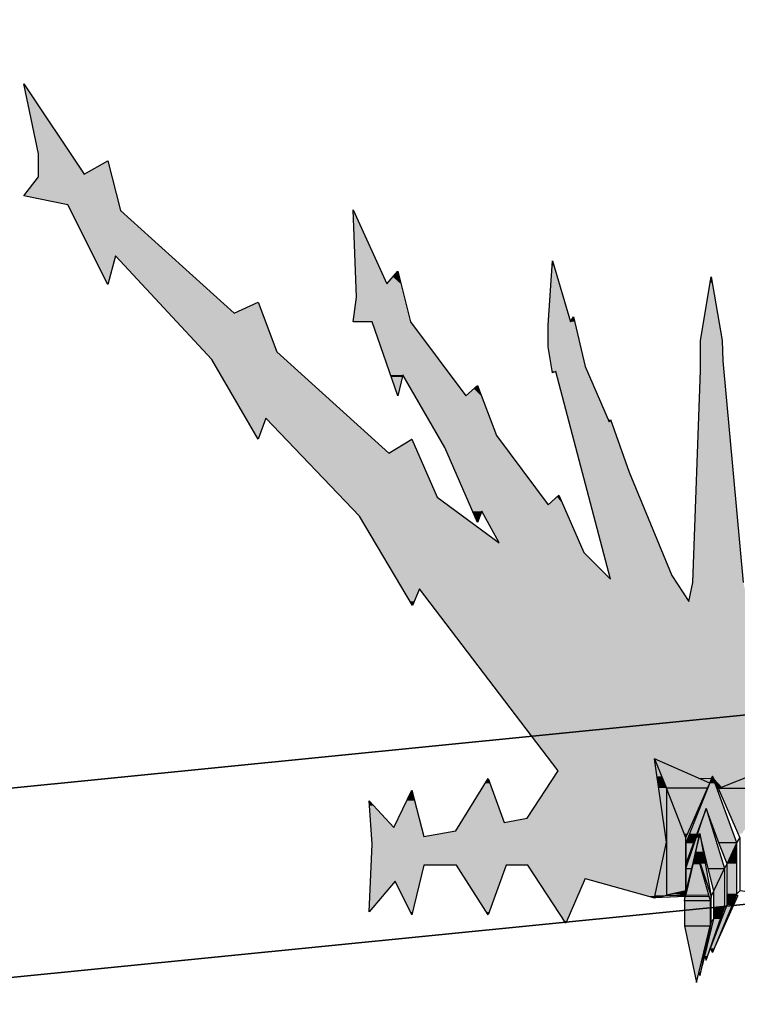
# Model space of a CAD drawing. Header units: millimetres. Extents: x 0 to 16721, y 217 to 10981.
# Tile 366 of 394: x 7850 to 7983, y 6133 to 6316. Entities that reach past the tile are written whole.
import ezdxf

# ---------------------------------------------------------------- set-up
doc = ezdxf.new("R2010")
doc.units = ezdxf.units.MM
doc.layers.add('PDF_PSS & TL', color=7, linetype='Continuous', true_color=0x7fffdf)

msp = doc.modelspace()

# ---------------------------------------------------------------- linework, layer by layer
at = {"layer": 'PDF_PSS & TL', "color": 4, "lineweight": 25}
for points in [[(9262.65, 6315.86), (8844.45, 6274.14), (8448.22, 6232.69), (8038.35, 6192.01), (7660.05, 6154.32), (7202.62, 6107.54), (6840.83, 6069.07), (6469.42, 6033.08), (6129.33, 5997.99), (5712.05, 5954.97), (5350.26, 5914.95), (4896.33, 5864.79), (4567.93, 5827.36), (4205.36, 5786.03), (3794.45, 5739.64), (3375.48, 5692.47)], [(3375.48, 5692.47), (3794.45, 5739.64), (4205.36, 5786.03), (4567.93, 5827.36), (4896.33, 5864.79), (5350.26, 5914.95), (5712.05, 5954.97), (6129.33, 5997.99), (6469.42, 6033.08), (6840.83, 6069.07), (7202.62, 6107.54), (7660.05, 6154.32), (8038.35, 6192.01), (8448.22, 6232.69), (8844.45, 6274.14), (9262.65, 6315.86)], [(9266.28, 6281.03), (8848.09, 6239.31), (8451.73, 6197.86), (8041.86, 6157.18), (7663.56, 6119.49), (7206.25, 6072.71), (6844.46, 6034.25), (6472.92, 5998.38), (6132.96, 5963.16), (5715.68, 5920.15), (5354.02, 5880.12), (4900.22, 5829.96), (4571.96, 5792.53), (4209.39, 5751.21), (3798.34, 5704.81), (3379.5, 5657.77)], [(3379.5, 5657.77), (3798.34, 5704.81), (4209.39, 5751.21), (4571.96, 5792.53), (4900.22, 5829.96), (5354.02, 5880.12), (5715.68, 5920.15), (6132.96, 5963.16), (6472.92, 5998.38), (6844.46, 6034.25), (7206.25, 6072.71), (7663.56, 6119.49), (8041.86, 6157.18), (8451.73, 6197.86), (8848.09, 6239.31), (9266.28, 6281.03)]]:
    msp.add_lwpolyline(points, dxfattribs=at)
at = {"layer": 'PDF_PSS & TL', "color": 7, "lineweight": 25}
for points in [[(7850.44, 6303.93), (7861.62, 6287.16)], [(7853.17, 6290.93), (7850.44, 6303.93)], [(7853.17, 6286.64), (7853.17, 6290.93)], [(7861.62, 6287.16), (7866.03, 6289.63)], [(7866.03, 6289.63), (7868.37, 6280.4)], [(7850.44, 6283.13), (7853.17, 6286.64)], [(7858.63, 6281.44), (7850.44, 6283.13)], [(7866.03, 6266.63), (7858.63, 6281.44)], [(7868.37, 6280.4), (7889.56, 6261.3)], [(7912.3, 6264.29), (7911.65, 6280.53)], [(7911.65, 6280.53), (7917.89, 6266.76), (7919.97, 6269.1), (7922.31, 6259.74)], [(7867.46, 6271.96), (7866.03, 6266.63)], [(7885.4, 6252.72), (7867.46, 6271.96)], [(7947.91, 6259.09), (7948.69, 6271.05)], [(7948.69, 6271.05), (7952.07, 6259.74), (7952.59, 6260.65)], [(7974.03, 6207.76), (7974.81, 6211.27), (7976.24, 6250.64), (7976.24, 6256.23), (7978.19, 6268.05), (7980.27, 6256.23), (7980.4, 6252.46), (7984.17, 6211.27)], [(7889.56, 6261.3), (7893.98, 6263.38)], [(7893.98, 6263.38), (7897.48, 6254.15)], [(7915.16, 6259.74), (7911.65, 6259.74), (7912.3, 6264.29)], [(7919.97, 6245.96), (7915.16, 6259.74)], [(7922.31, 6259.74), (7932.57, 6245.96), (7934.78, 6247.91)], [(7952.59, 6260.65), (7954.8, 6251.42)], [(7948.69, 6250.25), (7947.91, 6255.06), (7947.91, 6259.09)], [(7897.48, 6254.15), (7918.28, 6235.31)], [(7893.98, 6237.91), (7885.4, 6252.72)], [(7949.34, 6250.51), (7948.69, 6250.25)], [(7959.48, 6211.91), (7949.34, 6250.51)], [(7954.8, 6251.42), (7959.22, 6241.16), (7959.48, 6241.55), (7962.98, 6231.8), (7970.91, 6212.57)], [(7920.88, 6249.86), (7919.97, 6245.96)], [(7935.56, 6224.52), (7934.78, 6222.44), (7928.67, 6236.35), (7920.88, 6249.86)], [(7934.78, 6247.91), (7938.29, 6238.56)], [(7895.41, 6241.81), (7893.98, 6237.91)], [(7912.82, 6223.61), (7895.41, 6241.81)], [(7918.28, 6235.31), (7922.57, 6237.91)], [(7922.57, 6237.91), (7927.24, 6227.12), (7938.81, 6218.67)], [(7938.29, 6238.56), (7947.91, 6225.69)], [(7947.91, 6225.69), (7949.86, 6227.51), (7954.54, 6216.85)], [(7938.81, 6218.67), (7935.56, 6224.52)], [(7922.7, 6206.98), (7912.82, 6223.61)], [(7954.54, 6216.85), (7959.47, 6211.92)], [(7970.91, 6212.56), (7974.03, 6207.76)], [(7924, 6210.1), (7922.7, 6206.98)], [(7949.73, 6176.31), (7924, 6210.09)], [(7954.8, 6156.29), (7967.66, 6152.65), (7969.87, 6163.05), (7967.66, 6178.51)], [(7977.93, 6173.97), (7967.66, 6178.52), (7969.87, 6173.06)], [(7979.75, 6173.06), (7989.76, 6173.06), (7993.52, 6178.52), (7979.75, 6173.06), (7979.49, 6173.06)], [(7944.01, 6167.47), (7949.73, 6176.31)], [(7983, 6162.92), (7978.45, 6175.27), (7973.51, 6162.92), (7973.51, 6163.83)], [(7977.54, 6173.06), (7977.93, 6173.97), (7978.45, 6175.27), (7979.36, 6173.19), (7979.49, 6173.06), (7983.52, 6163.83)], [(7930.75, 6165.13), (7936.73, 6174.88), (7939.72, 6166.69)], [(7979.75, 6173.06), (7979.36, 6173.19)], [(7919.19, 6165.78), (7922.57, 6172.67)], [(7922.57, 6172.67), (7924.78, 6164.09)], [(7973.51, 6163.83), (7977.54, 6173.06), (7969.87, 6173.06)], [(7969.87, 6173.06), (7969.87, 6163.05)], [(7973.51, 6153.95), (7973.51, 6163.83), (7969.87, 6173.06)], [(7914.64, 6170.72), (7919.19, 6165.78)], [(7914.64, 6150.05), (7915.16, 6162.66), (7914.64, 6170.72)], [(7973.51, 6158.11), (7977.28, 6169.29), (7980.66, 6158.11)], [(7981.18, 6159.02), (7979.62, 6162.92), (7977.28, 6169.29), (7974.94, 6162.92), (7973.51, 6159.02)], [(7939.72, 6166.69), (7944.01, 6167.47)], [(7924.78, 6164.09), (7930.75, 6165.13)], [(7978.19, 6152.91), (7978.71, 6153.95), (7977.67, 6158.11), (7976.11, 6164.61), (7974.55, 6158.11), (7973.51, 6153.95), (7969.87, 6153.17)], [(7974.81, 6158.89), (7976.11, 6164.61), (7978.19, 6152.91)], [(7969.87, 6163.05), (7969.87, 6153.17)], [(7973.51, 6153.43), (7973.51, 6159.02), (7973.51, 6162.92)], [(7974.94, 6162.92), (7973.51, 6162.92)], [(7973.51, 6162.92), (7973.51, 6153.95), (7973.51, 6153.43), (7973.51, 6153.17)], [(7983, 6162.92), (7979.62, 6162.92)], [(7981.18, 6151.35), (7981.18, 6159.02), (7983, 6162.92)], [(7989.75, 6153.17), (7983.52, 6153.95), (7983, 6153.43), (7983, 6162.92), (7983.52, 6163.83), (7983.52, 6153.95)], [(7975.46, 6161.23), (7974.81, 6158.89), (7973.51, 6153.3)], [(7978.06, 6152.13), (7975.46, 6161.23), (7978.19, 6152.91)], [(7924.78, 6158.76), (7922.57, 6149.53), (7919.45, 6155.77)], [(7930.88, 6158.76), (7924.78, 6158.76)], [(7936.73, 6149.53), (7930.88, 6158.76)], [(7940.11, 6158.76), (7936.73, 6149.53)], [(7944.14, 6158.76), (7940.11, 6158.76)], [(7951.16, 6147.97), (7944.14, 6158.76)], [(7973.51, 6159.02), (7973.51, 6158.11), (7974.55, 6158.11)], [(7980.66, 6158.11), (7981.18, 6159.02)], [(7973.51, 6153.43), (7973.51, 6153.95), (7973.51, 6158.11), (7973.51, 6153.17)], [(7977.67, 6158.11), (7980.66, 6158.11)], [(7980.66, 6150.96), (7978.71, 6148.75), (7978.71, 6153.95), (7980.66, 6158.11)], [(7980.66, 6158.11), (7980.66, 6150.96), (7981.18, 6151.35)], [(7919.45, 6155.77), (7914.64, 6150.05)], [(7954.8, 6156.29), (7951.16, 6147.98)], [(7967.66, 6152.65), (7969.87, 6153.17), (7973.51, 6153.17), (7973.51, 6153.43)], [(7973.25, 6152.13), (7973.38, 6152.91), (7973.51, 6152.91), (7973.51, 6153.17)], [(7973.51, 6153.95), (7973.51, 6153.3), (7973.51, 6153.95)], [(7973.51, 6153.43), (7973.51, 6153.43)], [(7973.51, 6153.3), (7973.51, 6153.17)], [(7973.51, 6153.17), (7973.51, 6153.17)], [(7983, 6153.43), (7978.45, 6142.52), (7978.06, 6143.3)], [(7978.45, 6142.52), (7983.13, 6153.04), (7983.13, 6153.17)], [(7981.18, 6151.35), (7983, 6153.43)], [(7973.51, 6152.91), (7967.66, 6152.65)], [(7973.38, 6152.91), (7967.66, 6152.65)], [(7978.06, 6147.46), (7978.06, 6152.13), (7973.25, 6152.13), (7973.25, 6147.46), (7978.06, 6147.46), (7978.19, 6148.23), (7978.19, 6152.91), (7978.06, 6152.13)], [(7977.28, 6141.09), (7978.06, 6143.3), (7981.18, 6151.35)], [(7977.02, 6141.87), (7977.28, 6141.09), (7980.66, 6150.96)], [(7975.46, 6136.93), (7975.98, 6139.01), (7978.19, 6148.23)], [(7976.11, 6138.23), (7977.02, 6141.87), (7978.71, 6148.75), (7978.19, 6148.23), (7976.11, 6138.23), (7975.98, 6139.01)], [(7973.25, 6147.46), (7975.46, 6136.93), (7978.06, 6147.46)]]:
    msp.add_lwpolyline(points, dxfattribs=at)
at = {"layer": 'PDF_PSS & TL', "lineweight": 0}
for points in [[(7866.68, 6287.16), (7866.03, 6289.63)], [(7922.57, 6237.91), (7922.44, 6237.91)], [(7978.32, 6174.88), (7975.85, 6174.88)]]:
    msp.add_lwpolyline(points, close=True, dxfattribs=at)
at = {"layer": 'PDF_PSS & TL', "color": 46, "lineweight": 0, "true_color": 0x725600}
for points in [[(7969.87, 6163.05), (7969.87, 6162.92)], [(7969.87, 6153.17), (7969.87, 6162.92)], [(7969.87, 6153.17), (7970, 6153.17)], [(7973.51, 6153.17), (7970, 6153.17)], [(7977.67, 6153.17), (7973.51, 6153.17)], [(7978.19, 6153.17), (7978.19, 6152.91)], [(7977.8, 6152.91), (7973.51, 6152.91)]]:
    msp.add_lwpolyline(points, close=True, dxfattribs=at)
at = {"layer": 'PDF_PSS & TL', "transparency": 33554559}
for points in [[(7850.44, 6303.93), (7853.43, 6299.38), (7851.35, 6299.38)], [(7853.43, 6299.38), (7851.35, 6299.38), (7859.15, 6290.93)], [(7851.35, 6299.38), (7859.15, 6290.93), (7853.17, 6290.93)], [(7859.15, 6290.93), (7853.17, 6290.93), (7861.62, 6287.16)], [(7853.17, 6290.93), (7861.62, 6287.16), (7853.17, 6287.16)], [(7866.03, 6289.63), (7866.68, 6287.16), (7861.62, 6287.16)], [(7853.17, 6286.64), (7867.72, 6283.13), (7850.44, 6283.13)], [(7866.68, 6287.16), (7853.17, 6287.16), (7866.81, 6286.64)], [(7853.17, 6287.16), (7866.81, 6286.64), (7853.17, 6286.64)], [(7866.81, 6286.64), (7853.17, 6286.64), (7867.72, 6283.13)], [(7867.72, 6283.13), (7850.44, 6283.13), (7868.11, 6281.44)], [(7850.44, 6283.13), (7868.11, 6281.44), (7858.63, 6281.44)], [(7868.11, 6281.44), (7858.63, 6281.44), (7868.37, 6280.4)], [(7858.63, 6281.44), (7868.37, 6280.4), (7859.15, 6280.4)], [(7868.37, 6280.4), (7859.15, 6280.4), (7877.73, 6271.96)], [(7859.15, 6280.4), (7877.73, 6271.96), (7863.44, 6271.96)], [(7911.65, 6280.53), (7911.78, 6280.4), (7911.65, 6280.4)], [(7911.78, 6280.4), (7911.65, 6280.4), (7917.89, 6266.76)], [(7911.65, 6280.4), (7917.89, 6266.76), (7912.17, 6266.76)], [(7867.46, 6271.96), (7863.44, 6271.96), (7867.2, 6271.05)], [(7863.44, 6271.96), (7867.2, 6271.05), (7863.83, 6271.05)], [(7877.73, 6271.96), (7867.46, 6271.96), (7878.64, 6271.05)], [(7867.46, 6271.96), (7878.64, 6271.05), (7868.24, 6271.05)], [(7867.2, 6271.05), (7863.83, 6271.05), (7866.16, 6266.76)], [(7863.83, 6271.05), (7866.16, 6266.76), (7866.03, 6266.76)], [(7878.64, 6271.05), (7868.24, 6271.05), (7889.56, 6261.3)], [(7868.24, 6271.05), (7889.56, 6261.3), (7877.47, 6261.3)], [(7948.69, 6270.14), (7952.07, 6259.74), (7947.91, 6259.74)], [(7948.69, 6271.05), (7949.08, 6270.14), (7948.69, 6270.14)], [(7949.08, 6270.14), (7948.69, 6270.14), (7952.07, 6259.74)], [(7919.97, 6269.1), (7920.23, 6268.06), (7919.06, 6268.06)], [(7866.03, 6266.76), (7866.16, 6266.76), (7866.03, 6266.63)], [(7920.49, 6266.76), (7912.17, 6266.76), (7921.14, 6264.29)], [(7912.17, 6266.76), (7921.14, 6264.29), (7912.3, 6264.29)], [(7919.06, 6268.06), (7920.49, 6266.76), (7917.89, 6266.76)], [(7920.23, 6268.06), (7919.06, 6268.06), (7920.49, 6266.76)], [(7978.06, 6267.02), (7980.27, 6256.23), (7976.24, 6256.23)], [(7978.19, 6268.06), (7978.32, 6267.02), (7978.06, 6267.02)], [(7978.32, 6267.02), (7978.06, 6267.02), (7980.27, 6256.23)], [(7893.98, 6263.38), (7894.63, 6261.82), (7890.73, 6261.82)], [(7912.3, 6264.29), (7922.31, 6259.74), (7911.65, 6259.74)], [(7921.14, 6264.29), (7912.3, 6264.29), (7922.31, 6259.74)], [(7894.76, 6261.3), (7877.47, 6261.3), (7897.48, 6254.15)], [(7877.47, 6261.3), (7897.48, 6254.15), (7884.1, 6254.15)], [(7890.73, 6261.82), (7894.76, 6261.3), (7889.56, 6261.3)], [(7894.63, 6261.82), (7890.73, 6261.82), (7894.76, 6261.3)], [(7922.31, 6259.74), (7915.16, 6259.74), (7929.71, 6249.86)], [(7915.16, 6259.74), (7929.71, 6249.86), (7918.67, 6249.86)], [(7952.85, 6259.74), (7947.91, 6259.74), (7952.98, 6259.09)], [(7947.91, 6259.74), (7952.98, 6259.09), (7947.91, 6259.09)], [(7952.2, 6259.87), (7952.85, 6259.74), (7952.07, 6259.74)], [(7952.59, 6260.65), (7952.72, 6259.87), (7952.2, 6259.87)], [(7952.72, 6259.87), (7952.2, 6259.87), (7952.85, 6259.74)], [(7952.98, 6259.09), (7947.91, 6259.09), (7954.02, 6255.06)], [(7947.91, 6259.09), (7954.02, 6255.06), (7947.91, 6255.06)], [(7980.27, 6256.23), (7976.24, 6256.23), (7980.4, 6252.46)], [(7976.24, 6256.23), (7980.4, 6252.46), (7976.24, 6252.46)], [(7897.48, 6254.15), (7884.1, 6254.15), (7899.04, 6252.72)], [(7884.1, 6254.15), (7899.04, 6252.72), (7885.4, 6252.72)], [(7954.02, 6255.06), (7947.91, 6255.06), (7954.8, 6251.42)], [(7947.91, 6255.06), (7954.8, 6251.42), (7948.56, 6251.42)], [(7899.04, 6252.72), (7885.4, 6252.72), (7911, 6241.81)], [(7885.4, 6252.72), (7911, 6241.81), (7891.64, 6241.81)], [(7980.4, 6252.46), (7976.24, 6252.46), (7980.53, 6250.64)], [(7976.24, 6252.46), (7980.53, 6250.64), (7976.24, 6250.64)], [(7954.8, 6251.42), (7948.56, 6251.42), (7955.32, 6250.51)], [(7948.56, 6251.42), (7955.32, 6250.51), (7948.69, 6250.51)], [(7949.34, 6250.51), (7948.69, 6250.51), (7949.08, 6250.38)], [(7948.69, 6250.51), (7949.08, 6250.38), (7948.69, 6250.38)], [(7948.69, 6250.38), (7949.08, 6250.38), (7948.69, 6250.25)], [(7955.32, 6250.51), (7949.34, 6250.51), (7955.32, 6250.38)], [(7949.34, 6250.51), (7955.32, 6250.38), (7949.47, 6250.38)], [(7955.32, 6250.38), (7949.47, 6250.38), (7959.22, 6241.16)], [(7949.47, 6250.38), (7959.22, 6241.16), (7951.81, 6241.16)], [(7976.24, 6250.64), (7984.17, 6211.27), (7974.81, 6211.27)], [(7980.53, 6250.64), (7976.24, 6250.64), (7984.17, 6211.27)], [(7920.88, 6249.86), (7918.67, 6249.86), (7920.88, 6249.47)], [(7918.67, 6249.86), (7920.88, 6249.47), (7918.8, 6249.47)], [(7919.97, 6245.96), (7919.97, 6245.96), (7918.8, 6249.47)], [(7919.97, 6245.96), (7918.8, 6249.47), (7920.88, 6249.47)], [(7929.71, 6249.86), (7920.88, 6249.86), (7929.97, 6249.47)], [(7920.88, 6249.86), (7929.97, 6249.47), (7921.14, 6249.47)], [(7929.97, 6249.47), (7921.14, 6249.47), (7932.57, 6245.96)], [(7921.14, 6249.47), (7932.57, 6245.96), (7923.09, 6245.96)], [(7934.13, 6247.26), (7935.43, 6245.96), (7932.57, 6245.96)], [(7934.78, 6247.91), (7935.04, 6247.26), (7934.13, 6247.26)], [(7935.04, 6247.26), (7934.13, 6247.26), (7935.43, 6245.96)], [(7935.43, 6245.96), (7923.09, 6245.96), (7938.29, 6238.56)], [(7923.09, 6245.96), (7938.29, 6238.56), (7927.38, 6238.56)], [(7895.41, 6241.81), (7891.64, 6241.81), (7895.28, 6241.55)], [(7891.64, 6241.81), (7895.28, 6241.55), (7891.9, 6241.55)], [(7893.98, 6237.91), (7893.98, 6237.91), (7891.9, 6241.55)], [(7893.98, 6237.91), (7891.9, 6241.55), (7895.28, 6241.55)], [(7911, 6241.81), (7895.41, 6241.81), (7911.52, 6241.55)], [(7895.41, 6241.81), (7911.52, 6241.55), (7895.8, 6241.55)], [(7911.52, 6241.55), (7895.8, 6241.55), (7918.28, 6235.31)], [(7895.8, 6241.55), (7918.28, 6235.31), (7901.64, 6235.31)], [(7959.61, 6241.16), (7951.81, 6241.16), (7962.98, 6231.8)], [(7951.81, 6241.16), (7962.98, 6231.8), (7954.28, 6231.8)], [(7959.48, 6241.55), (7959.61, 6241.16), (7959.22, 6241.16)], [(7922.44, 6237.91), (7923.74, 6235.31), (7918.28, 6235.31)], [(7922.7, 6237.91), (7922.44, 6237.91), (7923.74, 6235.31)], [(7938.29, 6238.56), (7927.38, 6238.56), (7939.85, 6236.35)], [(7927.38, 6238.56), (7939.85, 6236.35), (7928.68, 6236.35)], [(7939.85, 6236.35), (7928.68, 6236.35), (7947.91, 6225.69)], [(7928.68, 6236.35), (7947.91, 6225.69), (7933.35, 6225.69)], [(7923.74, 6235.31), (7901.64, 6235.31), (7927.25, 6227.12)], [(7901.64, 6235.31), (7927.25, 6227.12), (7909.44, 6227.12)], [(7962.98, 6231.8), (7954.28, 6231.8), (7970.91, 6212.57)], [(7954.28, 6231.8), (7970.91, 6212.57), (7959.34, 6212.57)], [(7927.24, 6227.12), (7909.44, 6227.12), (7932.05, 6223.61)], [(7909.44, 6227.12), (7932.05, 6223.61), (7912.82, 6223.61)], [(7949.6, 6227.12), (7950.77, 6225.69), (7947.91, 6225.69)], [(7949.86, 6227.51), (7950.12, 6227.12), (7949.6, 6227.12)], [(7950.12, 6227.12), (7949.6, 6227.12), (7950.77, 6225.69)], [(7950.77, 6225.69), (7933.35, 6225.69), (7951.29, 6224.52)], [(7933.35, 6225.69), (7951.29, 6224.52), (7933.87, 6224.52)], [(7935.56, 6224.52), (7933.87, 6224.52), (7935.17, 6223.61)], [(7933.87, 6224.52), (7935.17, 6223.61), (7934.26, 6223.61)], [(7951.29, 6224.52), (7935.56, 6224.52), (7951.55, 6223.61)], [(7935.56, 6224.52), (7951.55, 6223.61), (7935.95, 6223.61)], [(7932.05, 6223.61), (7912.82, 6223.61), (7938.81, 6218.67)], [(7912.82, 6223.61), (7938.81, 6218.67), (7915.81, 6218.67)], [(7934.26, 6223.61), (7935.17, 6223.61), (7934.78, 6222.44)], [(7951.55, 6223.61), (7935.95, 6223.61), (7953.76, 6218.67)], [(7935.95, 6223.61), (7953.76, 6218.67), (7938.81, 6218.67)], [(7953.76, 6218.67), (7915.81, 6218.67), (7954.54, 6216.85)], [(7915.81, 6218.67), (7954.54, 6216.85), (7916.85, 6216.85)], [(7954.54, 6216.85), (7916.85, 6216.85), (7959.47, 6211.92)], [(7916.85, 6216.85), (7959.47, 6211.92), (7919.71, 6211.92)], [(7971.43, 6211.91), (7919.71, 6211.91), (7972.6, 6210.1)], [(7919.71, 6211.91), (7972.6, 6210.1), (7920.88, 6210.1)], [(7970.91, 6212.56), (7959.35, 6212.56), (7971.43, 6211.92)], [(7959.35, 6212.56), (7971.43, 6211.92), (7959.48, 6211.92)], [(7924, 6210.1), (7920.88, 6210.1), (7923.09, 6207.76)], [(7920.88, 6210.1), (7923.09, 6207.76), (7922.18, 6207.76)], [(7972.6, 6210.1), (7924, 6210.1), (7974.03, 6207.76)], [(7924, 6210.1), (7974.03, 6207.76), (7925.82, 6207.76)], [(7974.81, 6211.27), (7985.08, 6207.76), (7974.03, 6207.76)], [(7984.17, 6211.27), (7974.81, 6211.27), (7985.08, 6207.76)], [(7923.09, 6207.76), (7922.18, 6207.76), (7922.7, 6206.98)], [(7922.18, 6207.76), (7923.09, 6207.76), (7923.09, 6207.76)], [(7923.09, 6207.76), (7923.09, 6207.76), (7922.18, 6207.76)], [(7925.82, 6207.76), (7985.07, 6207.76), (7985.07, 6207.76)], [(7985.07, 6207.76), (7985.07, 6207.76), (7925.82, 6207.76)], [(8056.29, 6207.76), (7925.82, 6207.76), (8022.9, 6178.52)], [(7925.82, 6207.76), (8022.9, 6178.52), (7948.04, 6178.52)], [(7967.66, 6178.52), (7948.04, 6178.52), (7968.05, 6176.31)], [(7948.04, 6178.52), (7968.05, 6176.31), (7949.73, 6176.31)], [(7993.52, 6178.52), (7967.66, 6178.52), (7985.47, 6175.27)], [(7967.66, 6178.52), (7985.47, 6175.27), (7974.81, 6175.27)], [(7949.73, 6176.31), (7969.22, 6167.47), (7944.01, 6167.47)], [(7968.05, 6176.31), (7949.73, 6176.31), (7969.22, 6167.47)], [(7978.45, 6175.27), (7974.81, 6175.27), (7978.32, 6174.88)], [(7974.81, 6175.27), (7978.32, 6174.88), (7975.85, 6174.88)], [(7985.47, 6175.27), (7978.45, 6175.27), (7984.3, 6174.88)], [(7978.45, 6175.27), (7984.3, 6174.88), (7978.71, 6174.88)], [(7936.08, 6173.97), (7939.72, 6166.69), (7931.66, 6166.69)], [(7936.73, 6174.88), (7937.12, 6173.97), (7936.08, 6173.97)], [(7937.12, 6173.97), (7936.08, 6173.97), (7939.72, 6166.69)], [(7978.32, 6174.88), (7978.32, 6174.88), (7975.85, 6174.88)], [(7975.85, 6174.88), (7978.32, 6174.88), (7977.93, 6173.97)], [(7978.71, 6174.88), (7979.36, 6173.19), (7980.27, 6173.19)], [(7978.71, 6174.88), (7984.3, 6174.88), (7980.27, 6173.19)], [(7979.36, 6173.19), (7980.27, 6173.19), (7979.75, 6173.06)], [(7922.57, 6172.67), (7923.09, 6170.72), (7921.66, 6170.72)], [(7914.64, 6170.72), (7915.55, 6169.81), (7914.77, 6169.81)], [(7915.55, 6169.81), (7914.77, 6169.81), (7919.19, 6165.78)], [(7914.77, 6169.81), (7919.19, 6165.78), (7914.9, 6165.78)], [(7921.66, 6170.72), (7924.26, 6165.78), (7919.19, 6165.78)], [(7923.09, 6170.72), (7921.66, 6170.72), (7924.26, 6165.78)], [(7931.67, 6166.69), (7969.61, 6165.13), (7930.76, 6165.13)], [(7969.35, 6166.69), (7931.67, 6166.69), (7969.61, 6165.13)], [(7944.01, 6167.47), (7969.35, 6166.69), (7939.72, 6166.69)], [(7969.22, 6167.47), (7944.01, 6167.47), (7969.35, 6166.69)], [(7924.26, 6165.78), (7914.9, 6165.78), (7924.78, 6164.09)], [(7914.9, 6165.78), (7924.78, 6164.09), (7915.03, 6164.09)], [(7969.74, 6164.09), (7915.03, 6164.09), (7969.87, 6163.05)], [(7915.03, 6164.09), (7969.87, 6163.05), (7915.03, 6163.05)], [(7930.76, 6165.13), (7969.74, 6164.09), (7924.78, 6164.09)], [(7969.61, 6165.13), (7930.76, 6165.13), (7969.74, 6164.09)], [(7915.16, 6162.66), (7968.96, 6158.76), (7914.9, 6158.76)], [(7969.87, 6163.05), (7915.03, 6163.05), (7969.74, 6162.66)], [(7915.03, 6163.05), (7969.74, 6162.66), (7915.16, 6162.66)], [(7969.74, 6162.66), (7915.16, 6162.66), (7968.96, 6158.76)], [(7924.78, 6158.76), (7914.9, 6158.76), (7924.13, 6155.77)], [(7914.9, 6158.76), (7924.13, 6155.77), (7914.9, 6155.77)], [(7930.88, 6158.76), (7936.34, 6150.05), (7936.99, 6150.05)], [(7930.88, 6158.76), (7940.11, 6158.76), (7936.99, 6150.05)], [(7968.96, 6158.76), (7944.14, 6158.76), (7968.44, 6156.29)], [(7944.14, 6158.76), (7968.44, 6156.29), (7945.7, 6156.29)], [(7914.9, 6155.77), (7918.41, 6154.47), (7914.77, 6154.47)], [(7919.45, 6155.77), (7914.9, 6155.77), (7918.41, 6154.47)], [(7924.13, 6155.77), (7919.45, 6155.77), (7923.74, 6154.47)], [(7919.45, 6155.77), (7923.74, 6154.47), (7920.1, 6154.47)], [(7954.8, 6156.29), (7945.7, 6156.29), (7954.54, 6155.77)], [(7945.7, 6156.29), (7954.54, 6155.77), (7946.09, 6155.77)], [(7954.54, 6155.77), (7946.09, 6155.77), (7951.42, 6148.37)], [(7946.09, 6155.77), (7951.42, 6148.37), (7950.9, 6148.37)], [(7968.44, 6156.29), (7954.8, 6156.29), (7968.31, 6155.77)], [(7954.8, 6156.29), (7968.31, 6155.77), (7956.88, 6155.77)], [(7968.31, 6155.77), (7956.88, 6155.77), (7967.79, 6153.04)], [(7956.88, 6155.77), (7967.79, 6153.04), (7966.49, 6153.04)], [(7914.77, 6154.47), (7915.03, 6150.44), (7914.64, 6150.44)], [(7918.41, 6154.47), (7914.77, 6154.47), (7915.03, 6150.44)], [(7923.74, 6154.47), (7920.1, 6154.47), (7922.7, 6150.05)], [(7920.1, 6154.47), (7922.7, 6150.05), (7922.31, 6150.05)], [(7966.49, 6153.04), (7967.79, 6153.04), (7967.66, 6152.65)], [(7914.64, 6150.44), (7915.03, 6150.44), (7914.64, 6150.05)], [(7922.31, 6150.05), (7922.7, 6150.05), (7922.57, 6149.53)], [(7936.34, 6150.05), (7936.99, 6150.05), (7936.73, 6149.53)], [(7950.9, 6148.37), (7951.42, 6148.37), (7951.16, 6147.98)]]:
    msp.add_solid(points, dxfattribs=at)
at = {"layer": 'PDF_PSS & TL', "color": 46, "true_color": 0x725600, "transparency": 33554559}
for points in [[(7974.81, 6175.27), (7967.66, 6178.52), (7968.96, 6175.27)], [(7967.66, 6178.52), (7968.96, 6175.27), (7968.18, 6175.27)], [(7968.96, 6175.27), (7968.18, 6175.27), (7969.87, 6173.06)], [(7968.18, 6175.27), (7969.87, 6173.06), (7968.44, 6173.06)], [(7974.81, 6175.27), (7968.96, 6175.27), (7977.93, 6173.97)], [(7968.96, 6175.27), (7977.93, 6173.97), (7969.48, 6173.97)], [(7978.45, 6175.27), (7978.97, 6173.97), (7977.93, 6173.97)], [(7985.47, 6175.27), (7989.76, 6173.06), (7979.75, 6173.06)], [(7977.93, 6173.97), (7969.48, 6173.97), (7977.54, 6173.06)], [(7969.48, 6173.97), (7977.54, 6173.06), (7969.87, 6173.06)], [(7977.93, 6173.97), (7980.66, 6169.29), (7976.11, 6169.29)], [(7978.97, 6173.97), (7977.93, 6173.97), (7980.66, 6169.29)], [(7969.87, 6173.06), (7968.44, 6173.06), (7969.87, 6163.83)], [(7968.44, 6173.06), (7969.87, 6163.83), (7969.74, 6163.83)], [(7969.87, 6173.06), (7971.3, 6169.29), (7969.87, 6169.29)], [(7977.54, 6173.06), (7969.87, 6173.06), (7973.77, 6164.61)], [(7969.87, 6173.06), (7973.77, 6164.61), (7973.25, 6164.61)], [(7989.76, 6173.06), (7979.49, 6173.06), (7987.16, 6169.29)], [(7979.49, 6173.06), (7987.16, 6169.29), (7981.05, 6169.29)], [(7971.3, 6169.29), (7969.87, 6169.29), (7973.51, 6163.83)], [(7969.87, 6169.29), (7973.51, 6163.83), (7969.87, 6163.83)], [(7976.11, 6169.29), (7975.59, 6164.61), (7974.16, 6164.61)], [(7977.28, 6169.29), (7976.11, 6169.29), (7975.59, 6164.61)], [(7977.28, 6169.29), (7978.71, 6164.61), (7975.72, 6164.61)], [(7980.66, 6169.29), (7977.28, 6169.29), (7982.48, 6164.61)], [(7977.28, 6169.29), (7982.48, 6164.61), (7979.1, 6164.61)], [(7987.16, 6169.29), (7981.05, 6169.29), (7983.91, 6164.61)], [(7981.05, 6169.29), (7983.91, 6164.61), (7983.13, 6164.61)], [(7973.25, 6164.61), (7973.77, 6164.61), (7973.51, 6163.83)], [(7974.16, 6164.61), (7974.94, 6162.92), (7973.51, 6162.92)], [(7975.59, 6164.61), (7974.16, 6164.61), (7974.94, 6162.92)], [(7975.72, 6164.61), (7975.98, 6163.83), (7975.46, 6163.83)], [(7976.11, 6164.61), (7975.72, 6164.61), (7975.98, 6163.83)], [(7976.11, 6164.61), (7976.24, 6163.83), (7975.98, 6163.83)], [(7978.71, 6164.61), (7976.11, 6164.61), (7978.97, 6163.83)], [(7976.11, 6164.61), (7978.97, 6163.83), (7976.24, 6163.83)], [(7982.48, 6164.61), (7979.1, 6164.61), (7983, 6162.92)], [(7979.1, 6164.61), (7983, 6162.92), (7979.62, 6162.92)], [(7969.87, 6162.92), (7969.87, 6153.17), (7967.79, 6153.17)], [(7969.74, 6163.83), (7969.87, 6163.83), (7969.87, 6163.05)], [(7973.51, 6163.83), (7969.87, 6163.83), (7973.51, 6163.05)], [(7969.87, 6163.83), (7973.51, 6163.05), (7969.87, 6163.05)], [(7973.51, 6163.05), (7969.87, 6163.05), (7973.51, 6153.95)], [(7969.87, 6163.05), (7973.51, 6153.95), (7969.87, 6153.95)], [(7975.46, 6163.83), (7974.55, 6158.11), (7973.51, 6158.11)], [(7973.51, 6162.92), (7974.94, 6162.92), (7973.51, 6159.02)], [(7975.98, 6163.83), (7975.46, 6163.83), (7974.55, 6158.11)], [(7975.98, 6163.83), (7976.76, 6161.23), (7975.33, 6161.23)], [(7976.24, 6163.83), (7975.98, 6163.83), (7976.76, 6161.23)], [(7976.24, 6163.83), (7977.67, 6158.11), (7980.66, 6158.11)], [(7976.24, 6163.83), (7978.97, 6163.83), (7980.66, 6158.11)], [(7979.62, 6162.92), (7983, 6162.92), (7981.18, 6159.02)], [(7983, 6162.92), (7983, 6161.23), (7982.22, 6161.23)], [(7975.46, 6161.23), (7975.98, 6159.02), (7974.94, 6159.02)], [(7974.94, 6159.02), (7974.94, 6159.02), (7975.33, 6161.23)], [(7974.94, 6159.02), (7975.33, 6161.23), (7975.46, 6161.23)], [(7976.76, 6161.23), (7975.46, 6161.23), (7977.15, 6159.02)], [(7975.46, 6161.23), (7977.15, 6159.02), (7976.11, 6159.02)], [(7982.22, 6161.23), (7983, 6159.02), (7981.18, 6159.02)], [(7983, 6161.23), (7982.22, 6161.23), (7983, 6159.02)], [(7974.81, 6158.89), (7977.67, 6153.3), (7973.51, 6153.3)], [(7974.94, 6159.02), (7974.81, 6158.89), (7974.81, 6158.89)], [(7974.94, 6159.02), (7976.11, 6158.89), (7974.81, 6158.89)], [(7976.11, 6158.89), (7974.81, 6158.89), (7977.67, 6153.3)], [(7975.98, 6159.02), (7974.94, 6159.02), (7976.11, 6158.89)], [(7978.19, 6153.17), (7978.19, 6153.17), (7976.11, 6159.02)], [(7978.19, 6153.17), (7976.11, 6159.02), (7977.15, 6159.02)], [(7983, 6159.02), (7981.18, 6159.02), (7983, 6153.43)], [(7981.18, 6159.02), (7983, 6153.43), (7981.18, 6153.43)], [(7973.51, 6158.11), (7974.55, 6158.11), (7973.51, 6153.95)], [(7977.67, 6158.11), (7980.66, 6158.11), (7978.71, 6153.95)], [(7980.66, 6158.11), (7978.71, 6153.95), (7980.66, 6153.95)], [(7967.79, 6153.17), (7969.87, 6153.17), (7969.87, 6153.17)], [(7969.87, 6153.17), (7969.87, 6153.17), (7967.79, 6153.17)], [(7969.87, 6153.17), (7967.79, 6153.17), (7968.57, 6152.91)], [(7967.79, 6153.17), (7968.57, 6152.91), (7967.79, 6152.91)], [(7969.87, 6153.17), (7973.51, 6152.91), (7968.7, 6152.91)], [(7973.51, 6153.95), (7969.87, 6153.95), (7970, 6153.17)], [(7969.87, 6153.95), (7970, 6153.17), (7969.87, 6153.17)], [(7970, 6153.17), (7973.51, 6153.17), (7969.87, 6153.17)], [(7973.51, 6153.17), (7969.87, 6153.17), (7973.51, 6152.91)], [(7971.3, 6153.43), (7973.51, 6153.17), (7970, 6153.17)], [(7973.51, 6153.95), (7973.51, 6153.43), (7971.3, 6153.43)], [(7973.51, 6153.43), (7971.3, 6153.43), (7973.51, 6153.17)], [(7977.67, 6153.3), (7973.51, 6153.3), (7977.67, 6153.17)], [(7973.51, 6153.3), (7977.67, 6153.17), (7973.51, 6153.17)], [(7973.51, 6153.17), (7977.67, 6153.17), (7977.67, 6153.17)], [(7973.51, 6153.17), (7977.67, 6153.17), (7977.67, 6153.17)], [(7977.67, 6153.17), (7977.67, 6153.17), (7973.51, 6153.17)], [(7973.51, 6153.17), (7977.67, 6153.17), (7977.67, 6153.17)], [(7977.67, 6153.17), (7977.67, 6153.17), (7973.51, 6153.17)], [(7977.67, 6153.17), (7973.51, 6153.17), (7977.8, 6152.91)], [(7973.51, 6153.17), (7977.8, 6152.91), (7973.51, 6152.91)], [(7978.71, 6153.95), (7978.71, 6150.96), (7980.66, 6150.96)], [(7978.71, 6153.95), (7980.66, 6153.95), (7980.66, 6150.96)], [(7981.18, 6153.43), (7981.18, 6152.13), (7981.83, 6152.13)], [(7981.18, 6153.43), (7983, 6153.43), (7981.83, 6152.13)], [(7982.74, 6153.17), (7982.22, 6151.35), (7981.18, 6151.35)], [(7982.87, 6153.17), (7982.74, 6153.17), (7982.22, 6151.35)], [(7983, 6153.43), (7982.87, 6153.17), (7982.74, 6153.17)], [(7968.7, 6152.91), (7973.51, 6152.91), (7967.66, 6152.65)], [(7967.79, 6152.91), (7968.57, 6152.91), (7967.66, 6152.65)], [(7973.38, 6152.91), (7978.06, 6152.13), (7973.25, 6152.13)], [(7973.25, 6152.13), (7973.25, 6147.46), (7978.06, 6147.46)], [(7973.25, 6152.13), (7978.06, 6152.13), (7978.06, 6147.46)], [(7973.51, 6152.91), (7977.8, 6152.91), (7973.38, 6152.91)], [(7977.8, 6152.91), (7973.38, 6152.91), (7978.06, 6152.13)], [(7981.18, 6151.35), (7978.06, 6143.3), (7978.84, 6143.3)], [(7981.18, 6151.35), (7982.22, 6151.35), (7978.84, 6143.3)], [(7981.18, 6152.13), (7981.83, 6152.13), (7981.18, 6151.35)], [(7980.66, 6150.96), (7980.01, 6148.76), (7978.71, 6148.76)], [(7978.71, 6150.96), (7980.66, 6150.96), (7978.71, 6148.75)], [(7978.71, 6148.75), (7977.02, 6141.87), (7977.54, 6141.87)], [(7978.71, 6148.75), (7980.01, 6148.75), (7977.54, 6141.87)], [(7973.25, 6147.46), (7978.06, 6147.46), (7975.46, 6136.93)], [(7978.06, 6143.3), (7978.84, 6143.3), (7978.45, 6142.52)], [(7977.02, 6141.87), (7977.54, 6141.87), (7977.28, 6141.09)]]:
    msp.add_solid(points, dxfattribs=at)

doc.saveas('drawing.dxf')
